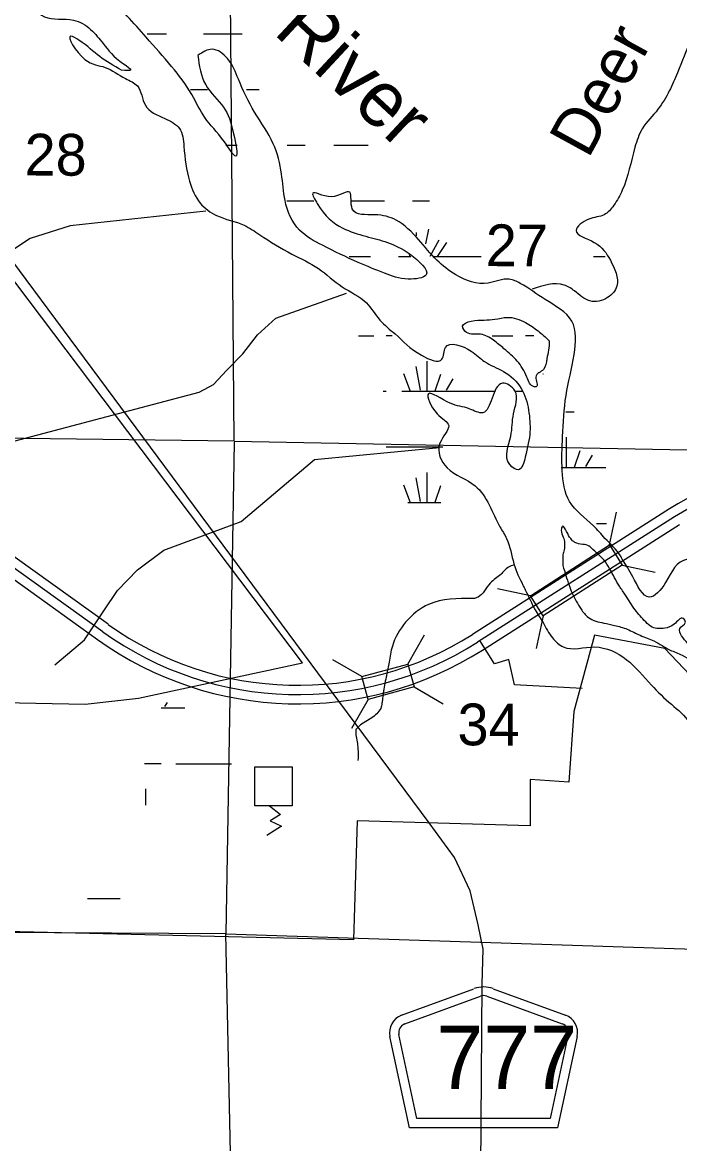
# Model space of a CAD drawing. Extents: x 408847 to 817539, y 923858 to 1151780.
# Drawn here: x 555078 to 562155, y 979703 to 991784 of the extents above; entities that cross this region are included whole.
import ezdxf

# ---------------------------------------------------------------- set-up
doc = ezdxf.new("R2010")
doc.units = 0
for name, color, linetype in [('Bridges', 7, 'Continuous'), ('Cities Incorporated Linear Boundaries', 7, 'Continuous'), ('County Routes Highway Center Lines', 7, 'Continuous'), ('Culture', 7, 'Continuous'), ('Lakes and Ponds', 7, 'Continuous'), ('Level 42', 7, 'Continuous'), ('Level 43', 7, 'Continuous'), ('Level 6', 7, 'Continuous'), ('Local Roads Paved', 7, 'Continuous'), ('Narrow River Creek and Branch and Slough', 7, 'Continuous'), ('Roadshields County Roads', 7, 'Continuous'), ('Section Lines', 7, 'Continuous'), ('Swamps', 7, 'Continuous'), ('Township  and Range lines', 7, 'Continuous'), ('US Routes Highway Center Lines', 7, 'Continuous')]:
    doc.layers.add(name, color=color, linetype=linetype)

msp = doc.modelspace()

# ---------------------------------------------------------------- linework, layer by layer
at = {"layer": 'Bridges'}
for p, q in [((561401, 986153), (561477, 986506)), ((561539, 985937), (561893, 985861)), ((560550, 985605), (560196, 985682)), ((560688, 985390), (560612, 985036)), ((559229, 984870), (559408, 985184)), ((558735, 984735), (558420, 984915)), ((559296, 984623), (559610, 984443)), ((558802, 984488), (558623, 984174))]:
    msp.add_line(p, q, dxfattribs=at)
for points in [[(560550, 985605), (561401, 986153), (561539, 985937), (560688, 985390)], [(558735, 984735), (559229, 984870), (559296, 984623), (558802, 984488)]]:
    msp.add_lwpolyline(points, close=True, dxfattribs=at)
at = {"layer": 'Cities Incorporated Linear Boundaries'}
for points in [[(573198, 997398), (573172, 990225), (573133, 985222), (572793, 985236), (572780, 985890), (571131, 986060), (571262, 981414), (565188, 981675), (561997, 985039), (561238, 985183), (561016, 984359), (560963, 983599), (560545, 983626), (560545, 983128), (558682, 983181), (558643, 981898), (549356, 982120)], [(554510, 984463), (555752, 984437), (556328, 984503), (558093, 984882), (552194, 992701)]]:
    msp.add_lwpolyline(points, dxfattribs=at)
at = {"layer": 'County Routes Highway Center Lines'}
for p, q in [((558495, 984457), (549683, 996343)), ((559930, 969422), (560030, 981422))]:
    msp.add_line(p, q, dxfattribs=at)
msp.add_lwpolyline([(560030, 981422), (560041, 981796), (559985, 982060), (559900, 982426), (559733, 982787), (559458, 983158), (558495, 984457)], dxfattribs=at)
at = {"layer": 'Culture'}
msp.add_lwpolyline([(557982, 983343), (557582, 983343), (557582, 983762), (557982, 983762)], close=True, dxfattribs=at)
msp.add_lwpolyline([(557738, 983343), (557858, 983249), (557747, 983181), (557867, 983122), (557711, 983022)], dxfattribs=at)
at = {"layer": 'Lakes and Ponds'}
for points in [[(547442, 1005130), (547331, 1005237), (547493, 1005260), (547571, 1005382), (547564, 1005528), (547430, 1005437), (547284, 1005403), (547229, 1005165), (547384, 1004984), (547565, 1004838), (547797, 1004640), (547960, 1004528), (548321, 1004425), (548519, 1004477), (548640, 1004701), (548901, 1004582), (548914, 1004342), (548839, 1004022), (548798, 1003836), (548969, 1003549), (549296, 1003556), (549566, 1003551), (549671, 1003396), (549656, 1003130), (549675, 1002834), (549800, 1002597), (550030, 1002532), (550273, 1002399), (550370, 1002233), (550246, 1002065), (550176, 1002076), (550078, 1002056), (549871, 1001927), (549641, 1001749), (549410, 1001432), (549323, 1001232), (549609, 1000879), (549737, 1000804), (550189, 1000719), (550434, 1000749), (550638, 1000821), (550893, 1000943), (551175, 1001139), (551391, 1001180), (551539, 1001122), (551554, 1000953), (551493, 1000807), (551399, 1000550), (551290, 1000312), (551197, 1000050), (551176, 999794), (551297, 999591), (551544, 999360), (551764, 999535), (551901, 999791), (552076, 999943), (552147, 999964), (552261, 999804), (552199, 999274), (552235, 998939), (552276, 998595), (552305, 998336), (552358, 998112), (552513, 997885), (552774, 997628), (552855, 997484), (552889, 997059), (552928, 996889), (553030, 996450), (553162, 996104), (553223, 995930), (553366, 995645), (553539, 995441), (553937, 995145), (554070, 994961), (554230, 994560), (554179, 994348), (554028, 994088), (553870, 993849), (553777, 993717), (553726, 993885), (553766, 994043), (553670, 993934), (553595, 993726), (553672, 993395), (553773, 993193), (554034, 992884), (554508, 992537), (554814, 992224), (555087, 992071), (555316, 991844), (555628, 991809), (555813, 991708), (555947, 991557), (556166, 991338), (556245, 991272), (556145, 991270)], [(556967, 991429), (557052, 991111), (557243, 990870), (557353, 990585), (557376, 990343), (557253, 990497), (557042, 990760), (556902, 991007), (556685, 991310), (556410, 991625), (555987, 992063), (555716, 992269), (555303, 992562), (554898, 992712), (554737, 992789), (554419, 992930), (554007, 993202), (554112, 993552), (554207, 993742), (554498, 994189), (554677, 994492), (554708, 994752), (554440, 995110), (554137, 995307), (553998, 995382), (553727, 995639), (553456, 995842), (553385, 996163), (553371, 996505), (553326, 996791), (553228, 997198), (552998, 997859), (552801, 997968), (552662, 998147), (552615, 998367), (552544, 998588), (552563, 998984), (552558, 999228), (552542, 999717), (552531, 999831), (552376, 1000124), (552198, 1000194), (552010, 1000151), (551884, 1000135), (551754, 999892), (551647, 999618), (551523, 999624), (551430, 999839), (551424, 1000007), (551488, 1000323), (551647, 1000659), (551758, 1001117), (551681, 1001283), (551480, 1001358), (551208, 1001455), (551124, 1001345), (550942, 1001206), (550755, 1001143), (550557, 1001053), (550293, 1000994), (550105, 1000951), (550003, 1000921), (549764, 1000982), (549552, 1001083), (549545, 1001317), (549630, 1001491), (549811, 1001703), (550049, 1001888), (550343, 1001957), (550561, 1002066), (550600, 1002276), (550489, 1002471), (550266, 1002662), (550041, 1002803), (549869, 1002911), (549868, 1003130), (549873, 1003418), (549774, 1003628), (549629, 1003697), (549389, 1003766), (549213, 1003724), (548993, 1003761), (549004, 1003903), (549050, 1004009), (549099, 1004189), (549149, 1004295), (549148, 1004487), (549053, 1004658), (548904, 1004797), (548672, 1004875), (548507, 1004988), (548409, 1004941), (548404, 1004736), (548339, 1004588), (548204, 1004625), (548213, 1004873), (548245, 1005041)], [(556145, 991270), (555912, 991415), (555687, 991592), (555601, 991635), (555750, 991386), (555970, 991299), (556189, 991178), (556316, 991099), (556402, 990893), (556611, 990748), (556770, 990641), (556817, 990451), (556878, 990072), (556993, 989836), (557170, 989703), (557465, 989598), (557635, 989495), (557980, 989288), (558265, 989132), (558522, 988935), (558783, 988762), (558928, 988577), (559091, 988427), (559376, 988197), (559596, 988155), (559634, 988281), (559910, 988243), (560055, 988129), (560259, 988022), (560450, 987841), (560529, 987605), (560544, 987374), (560493, 987100), (560422, 986964), (560327, 987019), (560338, 987327), (560367, 987567), (560382, 987813), (560248, 987896), (560136, 987734), (560037, 987578), (559889, 987621), (559686, 987680), (559450, 987783), (559543, 987568), (559669, 987440), (559574, 987250), (559651, 986985), (559954, 986790), (560105, 986585), (560220, 986349), (560293, 986222), (560372, 985950), (560469, 985719), (560494, 985670)], [(561351, 986223), (561227, 986361), (560970, 986622), (560892, 986951), (560895, 987321), (560933, 987763), (561019, 988207), (560994, 988566), (560709, 988797), (560440, 988972), (560321, 989017), (560095, 988975), (559745, 989065), (559542, 989222), (559345, 989443), (559102, 989654), (558873, 989711), (558631, 989774), (558604, 989954), (558404, 989905), (558204, 989943), (558254, 989831), (558530, 989566), (558776, 989479), (559253, 989285), (559426, 989064), (559234, 989019), (558976, 989082), (558695, 989197), (558310, 989382), (558063, 989546), (557906, 989866), (557869, 990151), (557779, 990477), (557578, 990818), (557404, 991173), (557287, 991394), (557121, 991495), (556967, 991429)], [(560752, 988354), (560632, 988459), (560497, 988549), (560297, 988606), (560167, 988585), (560051, 988577), (559911, 988564), (559819, 988510), (559861, 988444), (560013, 988423), (560152, 988359), (560264, 988268), (560407, 988135), (560510, 987963), (560591, 987858), (560612, 987858), (560608, 987963), (560690, 988044), (560725, 988158), (560745, 988254), (560752, 988354)], [(560752, 988354), (560632, 988459), (560497, 988549), (560297, 988606), (560167, 988585), (560051, 988577), (559911, 988564), (559819, 988510), (559861, 988444), (560013, 988423), (560152, 988359), (560264, 988268), (560407, 988135), (560510, 987963), (560591, 987858), (560612, 987858), (560608, 987963), (560690, 988044), (560725, 988158), (560745, 988254), (560752, 988354)], [(561202, 986123), (561182, 986141), (561112, 986159), (561029, 986180), (560983, 986222), (560939, 986300), (560895, 986354), (560881, 986314), (560903, 986238), (560917, 986174), (560912, 986100), (560900, 986046), (560898, 985970), (560899, 985931)], [(561202, 986123), (561182, 986141), (561112, 986159), (561029, 986180), (560983, 986222), (560939, 986300), (560895, 986354), (560881, 986314), (560903, 986238), (560917, 986174), (560912, 986100), (560900, 986046), (560898, 985970), (560899, 985931)], [(561545, 985990), (561518, 986036), (561351, 986223)], [(561406, 985893), (561401, 985900), (561340, 985994), (561282, 986050), (561202, 986123)], [(561406, 985893), (561401, 985900), (561340, 985994), (561282, 986050), (561202, 986123)], [(568248, 979360), (568273, 979429), (568270, 979635), (568256, 980001), (568262, 980474), (568391, 980857), (568089, 981229), (567437, 981780), (567139, 982181), (567022, 982404), (566751, 982439), (566567, 982562), (566106, 982595), (565844, 982612), (565553, 982628), (565372, 982854), (565071, 983204), (564733, 983545), (564632, 983826), (564421, 984061), (564210, 984138), (564044, 984219), (563883, 984289), (563707, 984338), (563518, 984557), (563357, 984820), (563225, 985124), (563074, 985365), (562733, 985513), (562467, 985558), (562296, 985726), (562403, 985962), (562241, 985999), (562004, 985748), (561828, 985590), (561651, 985811), (561545, 985990)], [(560899, 985931), (560965, 985721), (560998, 985635)], [(560899, 985931), (560965, 985721), (560998, 985635)], [(560998, 985635), (561094, 985463), (561173, 985372), (561255, 985332), (561341, 985312), (561455, 985287), (561592, 985245), (561732, 985180), (561880, 985119), (562053, 985021), (562183, 984964), (562281, 984926), (562339, 984948), (562409, 984947), (562466, 984909), (562646, 984870), (562744, 984854), (562878, 984799), (562959, 984751), (563043, 984725), (563063, 984791), (562986, 984881), (562972, 984987), (562878, 985006), (562796, 985006), (562677, 985034), (562641, 985123), (562559, 985131), (562489, 985075), (562397, 985043), (562313, 985038), (562245, 985092), (562178, 985174), (562158, 985253), (562218, 985320), (562194, 985362), (562098, 985299), (561996, 985257), (561862, 985266), (561791, 985324), (561677, 985455), (561574, 985611), (561508, 985709), (561406, 985893)], [(560998, 985635), (561094, 985463), (561173, 985372), (561255, 985332), (561341, 985312), (561455, 985287), (561592, 985245), (561732, 985180), (561880, 985119), (562053, 985021), (562183, 984964), (562281, 984926), (562339, 984948), (562409, 984947), (562466, 984909), (562646, 984870), (562744, 984854), (562878, 984799), (562959, 984751), (563043, 984725), (563063, 984791), (562986, 984881), (562972, 984987), (562878, 985006), (562796, 985006), (562677, 985034), (562641, 985123), (562559, 985131), (562489, 985075), (562397, 985043), (562313, 985038), (562245, 985092), (562178, 985174), (562158, 985253), (562218, 985320), (562194, 985362), (562098, 985299), (561996, 985257), (561862, 985266), (561791, 985324), (561677, 985455), (561574, 985611), (561508, 985709), (561406, 985893)], [(560494, 985670), (560602, 985453), (560686, 985316)], [(560686, 985316), (560787, 985152), (560902, 985055), (561242, 985054), (561581, 984920), (561852, 984643), (562067, 984436), (562262, 984239), (562401, 984025), (562532, 983962), (562700, 983897), (563037, 983814), (563287, 983765), (563578, 983690), (563810, 983559), (564005, 983330), (564114, 983165), (564199, 982969), (564361, 982576), (564433, 982418), (564622, 982195), (564737, 982080), (564862, 981892), (564884, 981807), (564678, 981858), (564507, 982059), (564400, 982266), (564312, 982194), (564369, 982016), (564466, 981823), (564600, 981714), (564723, 981618), (564979, 981241), (565187, 981050), (565579, 980786), (565872, 980681), (566056, 980530), (566356, 980267), (566612, 980134), (566889, 980080), (567198, 979961), (567500, 979816), (567844, 979486)]]:
    msp.add_spline(points, degree=3, dxfattribs=at)
at = {"layer": 'Level 6'}
for p, q in [((556003, 985298), (554048, 986701)), ((553931, 986539), (555886, 985135)), ((562048, 986542), (559924, 985189)), ((560032, 985020), (562155, 986373))]:
    msp.add_line(p, q, dxfattribs=at)
for centre, radius, start, end in [((563391, 984434), 2500, 85.0851, 122.5018), ((558044, 988141), 3500, 234.3241, 302.5009), ((558044, 988141), 3700, 234.3241, 302.5009)]:
    msp.add_arc(centre, radius, start, end, dxfattribs=at)
at = {"layer": 'Local Roads Paved'}
msp.add_lwpolyline([(561107, 984605), (560378, 984647), (560317, 984919), (560163, 984872), (560006, 985123)], dxfattribs=at)
at = {"layer": 'Narrow River Creek and Branch and Slough'}
for p, q in [((559028, 984890), (559004, 984769)), ((558965, 984561), (558951, 984461))]:
    msp.add_line(p, q, dxfattribs=at)
for points in [[(557054, 989750), (555593, 989593), (555161, 989454), (554602, 989086), (553948, 988544), (551360, 987413)], [(553626, 986914), (556981, 987800), (557137, 987884), (557281, 988037), (557452, 988213), (557609, 988416), (557807, 988596), (558568, 988868)], [(555954, 985443), (556101, 985662), (556316, 985887), (556602, 986096), (557435, 986407), (558223, 987075), (559570, 987204)], [(555745, 985131), (555954, 985443)], [(555426, 984862), (555745, 985131)], [(558851, 984296), (558719, 984215), (558670, 984164), (558670, 984107)]]:
    msp.add_lwpolyline(points, dxfattribs=at)
for points in [[(563733, 996376), (563531, 996316), (563430, 996088), (563394, 995956), (563407, 995774), (563422, 995610), (563403, 995366), (563351, 995282), (563377, 995156), (563382, 995030), (563258, 994866), (563183, 994780), (563374, 994613), (563395, 994363), (563291, 994145), (563150, 993976), (563046, 993876), (563065, 993716), (563094, 993548), (563013, 993188), (562950, 993010), (562856, 992882), (562669, 992697), (562575, 992539), (562568, 992301), (562569, 992181), (562513, 991981), (562350, 991729), (562279, 991599), (562134, 991241), (562045, 991046), (561923, 990848), (561754, 990638), (561675, 990439), (561539, 989975), (561447, 989813), (561343, 989711), (561178, 989664), (561042, 989542), (561237, 989413), (561410, 989221), (561479, 988942), (561381, 988818), (561189, 988783), (561024, 988890), (560912, 988954), (560568, 988910)], [(560372, 985937), (560312, 985914), (560230, 985836), (560116, 985743), (559985, 985591), (559931, 985575)], [(559931, 985575), (559453, 985513), (559205, 985320), (559062, 985064), (559028, 984890)], [(559004, 984769), (558971, 984601), (558965, 984561)], [(558951, 984461), (558943, 984409), (558851, 984296)], [(558670, 984107), (558692, 983957), (558691, 983829)]]:
    msp.add_spline(points, degree=3, dxfattribs=at)
at = {"layer": 'Roadshields County Roads'}
for p, q in [((559162, 981086), (559941, 981372)), ((560148, 981372), (560926, 981086)), ((559196, 980992), (560010, 981291)), ((560079, 981291), (560892, 980993)), ((559327, 979974), (559133, 980877)), ((560955, 980878), (560761, 979974)), ((559246, 979874), (559035, 980856)), ((561053, 980857), (560842, 979874)), ((560761, 979974), (559327, 979974)), ((560842, 979874), (559246, 979874))]:
    msp.add_line(p, q, dxfattribs=at)
for centre, radius, start, end in [((560045, 981091), 300, 69.827, 110.173), ((560045, 981197), 100, 69.827, 110.173), ((559231, 980898), 200, 110.173, 192.0999), ((559231, 980898), 100, 110.173, 192.0999), ((560857, 980899), 100, 347.9001, 69.827), ((560857, 980899), 200, 347.9001, 69.827)]:
    msp.add_arc(centre, radius, start, end, dxfattribs=at)
at = {"layer": 'Section Lines'}
for p, q in [((557358, 987271), (557313, 992571)), ((557358, 987271), (552094, 987342)), ((557358, 987271), (562719, 987171)), ((557358, 987260), (557268, 981963)), ((557382, 976598), (557268, 981963))]:
    msp.add_line(p, q, dxfattribs=at)
at = {"layer": 'Swamps'}
for p, q in [((557490, 991062), (557628, 991062)), ((558620, 989862), (558978, 989862)), ((559319, 989520), (559319, 989483)), ((559452, 989557), (559420, 989397)), ((559561, 989436), (559467, 989261)), ((559645, 989412), (559546, 989263)), ((558598, 989262), (558828, 989262)), ((559128, 989262), (559262, 989262)), ((559242, 989289), (559248, 989262)), ((559508, 989262), (560017, 989262)), ((559435, 988135), (559435, 987809)), ((559182, 988002), (559254, 987809)), ((559314, 988075), (559363, 987821)), ((559580, 987990), (559520, 987809)), ((559713, 987942), (559641, 987821)), ((559164, 987809), (559764, 987809)), ((559764, 987809), (560172, 987809)), ((560389, 987809), (560460, 987809)), ((560935, 987314), (560935, 986988)), ((558996, 987209), (559605, 987209)), ((561080, 987169), (561020, 986988)), ((561213, 987121), (561141, 987000)), ((559435, 986935), (559435, 986609)), ((559314, 986875), (559363, 986621)), ((559580, 986790), (559520, 986609)), ((556729, 983796), (557329, 983796))]:
    msp.add_line(p, q, dxfattribs=at)
for points in [[(556421, 991662), (556628, 991662)], [(557028, 991662), (557445, 991662)], [(556890, 991062), (557071, 991062)], [(557269, 990462), (557392, 990462)], [(557928, 990462), (558124, 990462)], [(558432, 990462), (558528, 990462)], [(558528, 990462), (558802, 990462)], [(557926, 989862), (558215, 989862)], [(559278, 989862), (559462, 989862)], [(561228, 989262), (561353, 989262)], [(558698, 988406), (558861, 988406)], [(558996, 988409), (559061, 988409)], [(560136, 988406), (560361, 988406)], [(560496, 988409), (560585, 988409)], [(560682, 988002), (560685, 987993)], [(558962, 987809), (558995, 987809)], [(560930, 987588), (561020, 987588)], [(560880, 986988), (561264, 986988)], [(561264, 986988), (561362, 986988)], [(559182, 986802), (559254, 986609)], [(559230, 986609), (559585, 986609)], [(561261, 986385), (561367, 986385)], [(556572, 984399), (556732, 984399)], [(556636, 984456), (556609, 984411)], [(556732, 984399), (556827, 984399)], [(556394, 983799), (556573, 983799)], [(556404, 983525), (556404, 983350)], [(555779, 982343), (556129, 982343)]]:
    msp.add_lwpolyline(points, dxfattribs=at)
at = {"layer": 'Township  and Range lines'}
for q in [(552030, 981990), (562558, 981789)]:
    msp.add_line((557268, 981963), q, dxfattribs=at)
at = {"layer": 'US Routes Highway Center Lines'}
for p, q in [((555944, 985217), (553989, 986620)), ((562102, 986458), (559978, 985105))]:
    msp.add_line(p, q, dxfattribs=at)
for centre, radius, start, end in [((563391, 984433), 2400, 85.0841, 122.5009), ((558044, 988141), 3600, 234.3241, 302.5009)]:
    msp.add_arc(centre, radius, start, end, dxfattribs=at)

# ---------------------------------------------------------------- texts
at = {"layer": 'Level 42'}
for s, height, rotation, p in [('River', 600, 317.0901, (557770, 991669)), ('Deer', 500, 61.26, (561171, 990305))]:
    msp.add_text(s, height=height, rotation=rotation, dxfattribs=at).set_placement(p)
at = {"layer": 'Level 43'}
for s, p in [('28', (555100, 990135)), ('27', (560067, 989158)), ('34', (559763, 983995))]:
    msp.add_text(s, height=450, rotation=359.7207, dxfattribs=at).set_placement(p)
at = {"layer": 'Roadshields County Roads'}
msp.add_text('777', height=680, dxfattribs=at).set_placement((559535, 980292))

doc.saveas('drawing.dxf')
